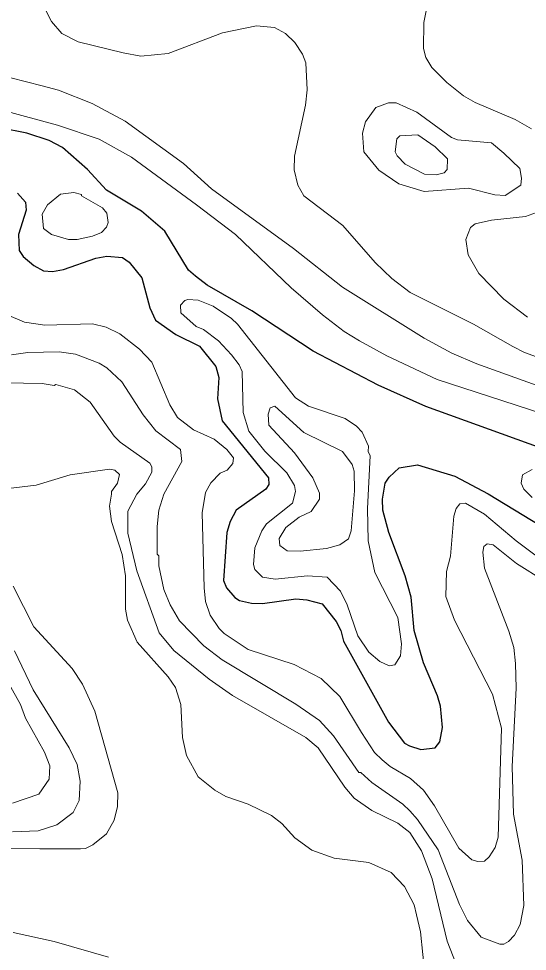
# Model space of a CAD drawing. Extents: x 423 to 448.8, y 7456.3 to 7484.
# Drawn here: x 436.1 to 437.025, y 7467.476 to 7469.171 of the extents above; entities that cross this region are included whole.
import ezdxf

# ---------------------------------------------------------------- set-up
doc = ezdxf.new("R2010")
doc.units = 0
doc.header["$LTSCALE"] = 0.032
doc.layers.add('1', color=7, linetype='Continuous', lineweight=25)
doc.layers.add('2', color=7, linetype='Continuous', lineweight=13)

msp = doc.modelspace()

# ---------------------------------------------------------------- linework, layer by layer
at = {"layer": '1'}
for points in [[(437.0499, 7468.3906), (436.8403, 7468.4664), (436.7537, 7468.5051), (436.6354, 7468.5669), (436.524, 7468.6404), (436.4427, 7468.6868), (436.4211, 7468.703), (436.4087, 7468.7139), (436.3654, 7468.7851), (436.3229, 7468.8214), (436.2595, 7468.8593), (436.2247, 7468.8972), (436.1798, 7468.9367), (436.1551, 7468.9498), (436.1148, 7468.963), (436.0158, 7468.9823)], [(436.0978, 7468.8539), (436.1125, 7468.8377), (436.1133, 7468.823), (436.0993, 7468.7789), (436.1009, 7468.7495), (436.1078, 7468.7387), (436.1272, 7468.7224), (436.145, 7468.7131), (436.1612, 7468.7116), (436.1814, 7468.7154), (436.2401, 7468.7356), (436.2603, 7468.7394), (436.2888, 7468.7371), (436.3005, 7468.7286), (436.3237, 7468.6999), (436.3384, 7468.6459), (436.3484, 7468.6234), (436.3856, 7468.5971), (436.4289, 7468.5762), (436.4582, 7468.5391), (436.4637, 7468.519), (436.4613, 7468.4803), (436.4698, 7468.4401), (436.5542, 7468.3365), (436.5549, 7468.3248), (436.5495, 7468.3164), (436.4953, 7468.2777), (436.4845, 7468.2576), (436.4784, 7468.2375), (436.4722, 7468.15), (436.4776, 7468.1369), (436.493, 7468.1191), (436.5016, 7468.1137), (436.5232, 7468.1091), (436.5433, 7468.1083), (436.6037, 7468.1168), (436.6238, 7468.1152), (436.6516, 7468.1075), (436.6771, 7468.0758), (436.6856, 7468.0596), (436.6903, 7468.0402), (436.7722, 7467.8925), (436.8016, 7467.8546), (436.8102, 7467.8499), (436.8311, 7467.843), (436.8574, 7467.8461), (436.8659, 7467.8569), (436.8705, 7467.8832), (436.8666, 7467.9219), (436.8612, 7467.9405), (436.8357, 7468.0008), (436.8187, 7468.0596), (436.8133, 7468.1199), (436.8024, 7468.1586), (436.773, 7468.2375), (436.7622, 7468.2777), (436.7614, 7468.2978), (436.7661, 7468.3271), (436.7738, 7468.338), (436.7916, 7468.355), (436.8248, 7468.3604), (436.8929, 7468.3396), (436.9533, 7468.3078), (437.1111, 7468.2119)]]:
    msp.add_lwpolyline(points, dxfattribs=at)
at = {"layer": '2'}
for points in [[(436.3221, 7469.1029), (436.2896, 7469.1091), (436.2077, 7469.1292), (436.1782, 7469.144), (436.1597, 7469.1656), (436.1311, 7469.2213)], [(436.8481, 7469.2228), (436.8364, 7469.1641), (436.8357, 7469.1169), (436.8403, 7469.1006), (436.8511, 7469.0821), (436.8782, 7469.055), (436.9084, 7469.031), (436.9301, 7469.0187), (437.0028, 7468.9877), (437.0322, 7468.9707)], [(437.1219, 7468.5275), (437.0198, 7468.5646), (436.9981, 7468.5754), (436.927, 7468.6157), (436.8117, 7468.6737), (436.7785, 7468.6992), (436.7483, 7468.7278), (436.6895, 7468.7951), (436.6183, 7468.8492), (436.6075, 7468.8686), (436.6006, 7468.8964), (436.6013, 7468.9212), (436.6214, 7469.014), (436.6245, 7469.0419), (436.6222, 7469.0906), (436.616, 7469.1068), (436.6021, 7469.1277), (436.5851, 7469.1439), (436.565, 7469.1548), (436.5325, 7469.1579), (436.4706, 7469.1455), (436.3716, 7469.1076), (436.3221, 7469.1029)], [(437.1637, 7468.461), (436.9332, 7468.5438), (436.8875, 7468.5631), (436.8373, 7468.5902), (436.6887, 7468.6829), (436.5998, 7468.7533), (436.4505, 7468.8616), (436.3995, 7468.908), (436.2935, 7468.9846), (436.2332, 7469.0171), (436.1721, 7469.0411), (436.1427, 7469.0488), (436.0855, 7469.0635)], [(436.07, 7469.0047), (436.1705, 7468.9776), (436.2463, 7468.9521), (436.3051, 7468.9196), (436.4234, 7468.833), (436.4938, 7468.7788), (436.5951, 7468.6822), (436.6524, 7468.6327), (436.6918, 7468.6025), (436.7197, 7468.5855), (436.7691, 7468.5584), (436.8605, 7468.5151), (437.0755, 7468.4455)], [(437.0414, 7468.8191), (437.0213, 7468.8114), (436.9595, 7468.8052), (436.9301, 7468.7982), (436.9215, 7468.7913), (436.913, 7468.7696), (436.9169, 7468.7418), (436.9363, 7468.7077), (436.9819, 7468.6613), (437.0252, 7468.6288)], [(436.9239, 7467.6427), (436.8999, 7467.6636), (436.8558, 7467.7409), (436.8357, 7467.7695), (436.8125, 7467.7904), (436.7753, 7467.812), (436.7606, 7467.8244), (436.7467, 7467.8376), (436.7235, 7467.8739), (436.6841, 7467.9397), (436.6501, 7467.9721), (436.6006, 7467.9977), (436.517, 7468.0247), (436.4737, 7468.0541), (436.4644, 7468.0627), (436.4482, 7468.0874), (436.4397, 7468.1122), (436.4373, 7468.1369), (436.4335, 7468.273), (436.4397, 7468.3102), (436.449, 7468.3279), (436.466, 7468.3449), (436.4791, 7468.3504), (436.4892, 7468.3628), (436.4907, 7468.3728), (436.4783, 7468.3883), (436.4552, 7468.4068), (436.418, 7468.4238), (436.3886, 7468.4463), (436.3747, 7468.4695), (436.3422, 7468.5468), (436.3198, 7468.5708), (436.2835, 7468.5986), (436.2587, 7468.6103), (436.234, 7468.6165), (436.1473, 7468.6141), (436.1102, 7468.6195), (436.0777, 7468.6335)], [(436.087, 7468.56), (436.1164, 7468.5646), (436.1736, 7468.5654), (436.203, 7468.5615), (436.2463, 7468.5453), (436.2603, 7468.5368), (436.2873, 7468.5113), (436.326, 7468.4509), (436.3492, 7468.4223), (436.394, 7468.3883), (436.3964, 7468.3666), (436.3639, 7468.3071), (436.3546, 7468.2777), (436.3515, 7468.2483), (436.3515, 7468.198), (436.3546, 7468.1949), (436.3546, 7468.1771), (436.3639, 7468.1338), (436.3755, 7468.106), (436.3925, 7468.0766), (436.4366, 7468.0317), (436.4698, 7468.0062), (436.6037, 7467.9257), (436.647, 7467.8956), (436.6725, 7467.8678), (436.7181, 7467.8012), (436.722, 7467.8012), (436.7421, 7467.7834), (436.7986, 7467.744), (436.8109, 7467.7316), (436.8248, 7467.7162), (436.8627, 7467.6605), (436.9014, 7467.5615), (436.9161, 7467.5321), (436.9409, 7467.5019), (436.9749, 7467.4895), (436.9819, 7467.4895), (436.9904, 7467.4942), (437.0012, 7467.5057), (437.012, 7467.5251), (437.0182, 7467.5599), (437.0151, 7467.6419), (436.9997, 7467.7254), (436.9973, 7467.8121), (437.0043, 7467.9544), (437.0035, 7467.9992), (437.0004, 7468.0286), (436.9911, 7468.058), (436.9471, 7468.1725), (436.944, 7468.2019), (436.9455, 7468.2119), (436.9517, 7468.2166), (436.9626, 7468.215), (437.0051, 7468.181), (437.0554, 7468.1493)], [(436.0406, 7468.5097), (436.1427, 7468.5082), (436.1643, 7468.5043), (436.1674, 7468.5066), (436.2014, 7468.4965), (436.2301, 7468.4741), (436.2734, 7468.4123), (436.2842, 7468.4014), (436.3384, 7468.3635), (436.3422, 7468.3566), (436.3422, 7468.3473), (436.3306, 7468.3256), (436.3144, 7468.3071), (436.2981, 7468.2761), (436.2981, 7468.2359), (436.3144, 7468.1679), (436.3554, 7468.0549), (436.3817, 7468.0232), (436.4459, 7467.9706), (436.4884, 7467.9412), (436.6222, 7467.8647), (436.6446, 7467.846), (436.6926, 7467.7749), (436.7096, 7467.7548), (436.7421, 7467.7324), (436.7893, 7467.7092)], [(436.8434, 7467.3882), (436.8303, 7467.512), (436.8233, 7467.5429), (436.8187, 7467.5607), (436.8016, 7467.5939), (436.7769, 7467.6194), (436.7367, 7467.638), (436.6733, 7467.6457), (436.6331, 7467.6604), (436.6021, 7467.6829), (436.5781, 7467.7084), (436.5596, 7467.7231), (436.517, 7467.744), (436.4768, 7467.7579), (436.4567, 7467.7695), (436.4265, 7467.7935), (436.4049, 7467.8322), (436.3979, 7467.8647), (436.3948, 7467.925), (436.3847, 7467.9559), (436.3716, 7467.9752), (436.3151, 7468.0379), (436.2974, 7468.0781), (436.2943, 7468.0982), (436.2943, 7468.1586), (436.2881, 7468.1972), (436.2687, 7468.2576), (436.2649, 7468.2854), (436.2687, 7468.3071), (436.2687, 7468.3117), (436.2796, 7468.3272), (436.2834, 7468.3427), (436.2749, 7468.3504), (436.2649, 7468.3527), (436.1937, 7468.3419), (436.1319, 7468.3233), (436.0808, 7468.3171)], [(437.0337, 7468.3519), (437.0159, 7468.3419), (437.0136, 7468.3271), (437.0182, 7468.3163), (437.0337, 7468.3009)], [(437.0739, 7468.1702), (437.0043, 7468.222), (436.9471, 7468.2707), (436.9123, 7468.2908), (436.9022, 7468.2893), (436.8952, 7468.2808), (436.8914, 7468.2669), (436.8852, 7468.1942), (436.8775, 7468.1663), (436.8767, 7468.1214), (436.8921, 7468.0781), (436.9617, 7467.9436), (436.978, 7467.8817), (436.9718, 7467.6837), (436.9664, 7467.6651), (436.9556, 7467.648), (436.9471, 7467.6404), (436.9347, 7467.6396), (436.9239, 7467.6427)], [(436.0901, 7468.14), (436.1272, 7468.0658), (436.1968, 7467.99), (436.2161, 7467.9621), (436.2386, 7467.9126), (436.2804, 7467.7641), (436.2796, 7467.7394), (436.2734, 7467.7146)], [(436.1991, 7467.7285), (436.2099, 7467.7502), (436.2115, 7467.7858), (436.2061, 7467.8159), (436.1914, 7467.846), (436.1264, 7467.9513), (436.0924, 7468.0224)], [(436.0823, 7467.9621), (436.1032, 7467.925), (436.1125, 7467.9002), (436.1465, 7467.8384), (436.1566, 7467.8136), (436.155, 7467.7889), (436.1365, 7467.7618), (436.0885, 7467.7455)], [(436.2734, 7467.7146), (436.2595, 7467.6899), (436.2347, 7467.6697), (436.2216, 7467.6635), (436.2123, 7467.6628), (436.138, 7467.6628), (436.0143, 7467.6636)], [(436.0885, 7467.6937), (436.135, 7467.6952), (436.169, 7467.7061), (436.1991, 7467.7285)], [(436.7893, 7467.7092), (436.8109, 7467.6922), (436.8326, 7467.6589), (436.8519, 7467.6079), (436.879, 7467.4949), (436.9007, 7467.4392)], [(436.0901, 7467.5104), (436.1643, 7467.4941), (436.2633, 7467.4655)]]:
    msp.add_lwpolyline(points, dxfattribs=at)
for points in [[(436.9819, 7468.9266), (436.9594, 7468.9452), (436.8976, 7468.9506), (436.8868, 7468.9552), (436.8241, 7469.0009), (436.7862, 7469.0179), (436.7723, 7469.0179), (436.749, 7469.0094), (436.7305, 7468.9838), (436.7251, 7468.963), (436.7274, 7468.9289), (436.7545, 7468.8957), (436.7908, 7468.8709), (436.8373, 7468.857), (436.9177, 7468.8632), (436.9656, 7468.8508), (436.9842, 7468.85), (437.0128, 7468.8686), (437.0143, 7468.881), (437.0113, 7468.8988)], [(436.7881, 7468.9219), (436.7847, 7468.9289), (436.7877, 7468.9529), (436.7931, 7468.9583), (436.8256, 7468.9599), (436.8574, 7468.9382), (436.8798, 7468.9165), (436.879, 7468.8972), (436.8736, 7468.891), (436.8589, 7468.8872), (436.838, 7468.8887), (436.8024, 7468.9065)], [(436.1597, 7468.7788), (436.145, 7468.7897), (436.1427, 7468.816), (436.152, 7468.833), (436.1759, 7468.8523), (436.1999, 7468.8554), (436.2138, 7468.8516), (436.2138, 7468.8492), (436.2525, 7468.8276), (436.2602, 7468.8175), (436.2625, 7468.8005), (436.2594, 7468.792), (436.2502, 7468.7827), (436.234, 7468.7758), (436.2061, 7468.7696), (436.1906, 7468.7696)], [(436.4868, 7468.56), (436.4629, 7468.5855), (436.4358, 7468.6064), (436.4227, 7468.6118), (436.3948, 7468.6365), (436.394, 7468.6505), (436.4018, 7468.659), (436.4072, 7468.6605), (436.4265, 7468.6598), (436.4536, 7468.6489), (436.4868, 7468.6265), (436.4977, 7468.6157), (436.6029, 7468.4819), (436.6268, 7468.4672), (436.6934, 7468.4447), (436.7142, 7468.4308), (436.7243, 7468.42), (436.7359, 7468.3945), (436.7352, 7468.3844), (436.739, 7468.3767), (436.7344, 7468.2808), (436.7352, 7468.222), (436.7475, 7468.1648), (436.7893, 7468.0828), (436.7962, 7468.0348), (436.7939, 7468.0132), (436.7839, 7467.9969), (436.7738, 7467.9953), (436.7568, 7468.0031), (436.7367, 7468.0201), (436.7166, 7468.0495), (436.6972, 7468.106), (436.6848, 7468.1307), (436.6609, 7468.1562), (436.6253, 7468.1586), (436.5665, 7468.1524), (436.5433, 7468.1562), (436.5294, 7468.1702), (436.5271, 7468.1794), (436.5294, 7468.2096), (436.5418, 7468.2405), (436.5503, 7468.2529), (436.5975, 7468.2908), (436.6029, 7468.3117), (436.6013, 7468.3225), (436.5874, 7468.3458), (436.5472, 7468.3852), (436.5185, 7468.4216), (436.5078, 7468.4556), (436.5062, 7468.5298), (436.5008, 7468.5422)], [(436.6013, 7468.3821), (436.5549, 7468.4323), (436.5534, 7468.4525), (436.5572, 7468.4641), (436.5657, 7468.4672), (436.6183, 7468.4192), (436.6887, 7468.3844), (436.7065, 7468.3612), (436.7096, 7468.3488), (436.7104, 7468.3133), (436.7042, 7468.2406), (436.6995, 7468.2258), (436.6841, 7468.215), (436.6594, 7468.2081), (436.6114, 7468.2034), (436.5882, 7468.2042), (436.575, 7468.2135), (436.5735, 7468.2266), (436.5859, 7468.2467), (436.6099, 7468.2653), (436.6315, 7468.2753), (436.647, 7468.2978), (436.647, 7468.3086), (436.6346, 7468.3365)]]:
    msp.add_lwpolyline(points, close=True, dxfattribs=at)

doc.saveas('drawing.dxf')
